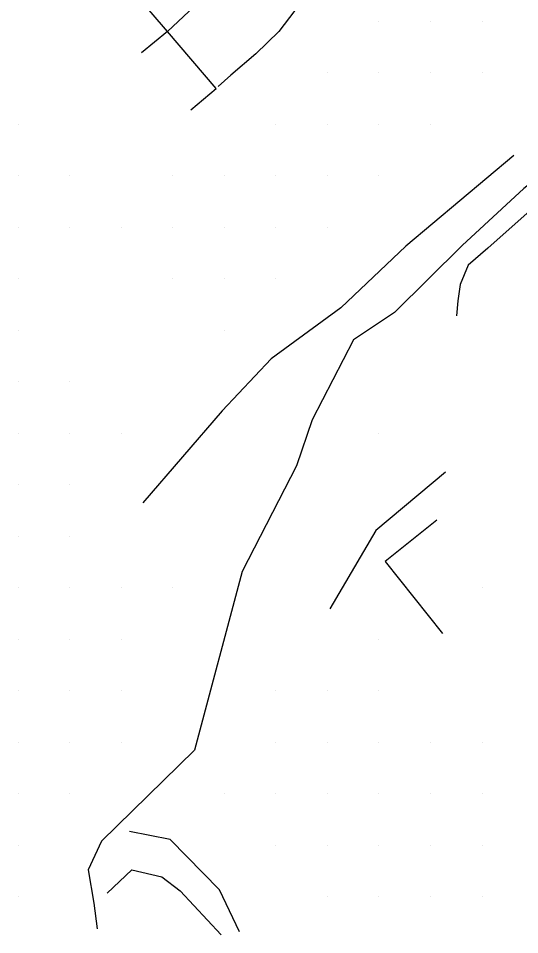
# Model space of a CAD drawing. Extents: x 1762120 to 1766775, y 709485 to 712965.
# Drawn here: x 1763239.9 to 1763337.2, y 712162.8 to 712340.7 of the extents above; entities that cross this region are included whole.
import ezdxf

# ---------------------------------------------------------------- set-up
doc = ezdxf.new("R2010")
doc.units = 0
doc.layers.add('Exist DTM QL2 LIDAR Elevation Point', color=7, linetype='Continuous')
doc.layers.add('PH Exist DTM Breakline', color=7, linetype='Continuous')

msp = doc.modelspace()

# ---------------------------------------------------------------- linework, layer by layer
at = {"layer": 'Exist DTM QL2 LIDAR Elevation Point'}
for p, q in [((1763309.89, 712340.14), (1763309.89, 712340.14)), ((1763319.9, 712340.14), (1763319.9, 712340.14)), ((1763329.9, 712340.14), (1763329.9, 712340.14)), ((1763299.89, 712330.13), (1763299.89, 712330.13)), ((1763309.89, 712330.13), (1763309.89, 712330.13)), ((1763319.9, 712330.13), (1763319.9, 712330.13)), ((1763329.9, 712330.13), (1763329.9, 712330.13)), ((1763239.88, 712320.13), (1763239.88, 712320.13)), ((1763289.89, 712320.13), (1763289.89, 712320.13)), ((1763299.89, 712320.13), (1763299.89, 712320.13)), ((1763309.89, 712320.13), (1763309.89, 712320.13)), ((1763319.9, 712320.13), (1763319.9, 712320.13)), ((1763239.88, 712310.13), (1763239.88, 712310.13)), ((1763249.89, 712310.13), (1763249.89, 712310.13)), ((1763269.89, 712310.13), (1763269.89, 712310.13)), ((1763279.89, 712310.13), (1763279.89, 712310.13)), ((1763289.89, 712310.13), (1763289.89, 712310.13)), ((1763299.89, 712310.13), (1763299.89, 712310.13)), ((1763309.89, 712310.13), (1763309.89, 712310.13)), ((1763239.88, 712300.13), (1763239.88, 712300.13)), ((1763249.89, 712300.13), (1763249.89, 712300.13)), ((1763259.89, 712300.13), (1763259.89, 712300.13)), ((1763269.89, 712300.13), (1763269.89, 712300.13)), ((1763279.89, 712300.13), (1763279.89, 712300.13)), ((1763289.89, 712300.13), (1763289.89, 712300.13)), ((1763299.89, 712300.13), (1763299.89, 712300.13)), ((1763239.88, 712290.13), (1763239.88, 712290.13)), ((1763269.89, 712290.13), (1763269.89, 712290.13)), ((1763279.89, 712290.13), (1763279.89, 712290.13)), ((1763289.89, 712290.13), (1763289.89, 712290.13)), ((1763239.88, 712280.13), (1763239.88, 712280.13)), ((1763279.89, 712280.13), (1763279.89, 712280.13)), ((1763239.88, 712270.13), (1763239.88, 712270.13)), ((1763249.89, 712270.13), (1763249.89, 712270.13)), ((1763239.88, 712260.12), (1763239.88, 712260.12)), ((1763249.89, 712260.12), (1763249.89, 712260.12)), ((1763259.89, 712260.12), (1763259.89, 712260.12)), ((1763309.89, 712260.12), (1763309.89, 712260.12)), ((1763239.88, 712250.12), (1763239.88, 712250.12)), ((1763249.89, 712250.12), (1763249.89, 712250.12)), ((1763239.88, 712240.12), (1763239.88, 712240.12)), ((1763249.89, 712240.12), (1763249.89, 712240.12)), ((1763239.88, 712230.12), (1763239.88, 712230.12)), ((1763249.89, 712230.12), (1763249.89, 712230.12)), ((1763259.89, 712230.12), (1763259.89, 712230.12)), ((1763269.89, 712230.12), (1763269.89, 712230.12)), ((1763329.9, 712230.12), (1763329.9, 712230.12)), ((1763239.88, 712220.12), (1763239.88, 712220.12)), ((1763249.89, 712220.12), (1763249.89, 712220.12)), ((1763259.89, 712220.12), (1763259.89, 712220.12)), ((1763309.89, 712220.12), (1763309.89, 712220.12)), ((1763239.88, 712210.12), (1763239.88, 712210.12)), ((1763249.89, 712210.12), (1763249.89, 712210.12)), ((1763259.89, 712210.12), (1763259.89, 712210.12)), ((1763289.89, 712210.12), (1763289.89, 712210.12)), ((1763299.89, 712210.12), (1763299.89, 712210.12)), ((1763309.89, 712210.12), (1763309.89, 712210.12)), ((1763239.88, 712200.12), (1763239.88, 712200.12)), ((1763249.89, 712200.12), (1763249.89, 712200.12)), ((1763259.89, 712200.12), (1763259.89, 712200.12)), ((1763289.89, 712200.12), (1763289.89, 712200.12)), ((1763299.89, 712200.12), (1763299.89, 712200.12)), ((1763309.89, 712200.12), (1763309.89, 712200.12)), ((1763319.9, 712200.12), (1763319.9, 712200.12)), ((1763329.9, 712200.12), (1763329.9, 712200.12)), ((1763239.88, 712190.12), (1763239.88, 712190.12)), ((1763249.89, 712190.12), (1763249.89, 712190.12)), ((1763279.89, 712190.12), (1763279.89, 712190.12)), ((1763289.89, 712190.12), (1763289.89, 712190.12)), ((1763299.89, 712190.12), (1763299.89, 712190.12)), ((1763309.89, 712190.12), (1763309.89, 712190.12)), ((1763319.9, 712190.12), (1763319.9, 712190.12)), ((1763329.9, 712190.12), (1763329.9, 712190.12)), ((1763239.88, 712180.11), (1763239.88, 712180.11)), ((1763289.89, 712180.11), (1763289.89, 712180.11)), ((1763299.89, 712180.11), (1763299.89, 712180.11)), ((1763309.89, 712180.11), (1763309.89, 712180.11)), ((1763319.9, 712180.11), (1763319.9, 712180.11)), ((1763329.9, 712180.11), (1763329.9, 712180.11)), ((1763239.88, 712170.11), (1763239.88, 712170.11)), ((1763299.89, 712170.11), (1763299.89, 712170.11)), ((1763309.89, 712170.11), (1763309.89, 712170.11)), ((1763319.9, 712170.11), (1763319.9, 712170.11)), ((1763329.9, 712170.11), (1763329.9, 712170.11))]:
    msp.add_line(p, q, dxfattribs=at)
at = {"layer": 'PH Exist DTM Breakline'}
for p, q in [((1763268.83, 712338.17), (1763263.8, 712334.04)), ((1763278.3, 712327.1), (1763268.83, 712338.17)), ((1763273.4, 712322.92), (1763278.3, 712327.1))]:
    msp.add_line(p, q, dxfattribs=at)
for points in [[(1763334.09, 712387.41), (1763332.04, 712386.24), (1763328.12, 712383.46), (1763323.94, 712380.28), (1763318.78, 712375.92), (1763310.75, 712368.28), (1763304.6, 712361.2), (1763301.79, 712358.18), (1763298.86, 712354.19), (1763296.75, 712349.15), (1763293.53, 712342.21), (1763290.47, 712338.17), (1763285.97, 712333.85), (1763281.17, 712329.69), (1763278.66, 712327.47)], [(1763268.83, 712338.17), (1763276.11, 712345.02), (1763280.3, 712349.99), (1763283.25, 712355.18), (1763286.67, 712361.31), (1763290.41, 712366.42), (1763291.45, 712369.38), (1763290.86, 712371.75), (1763289.48, 712375.15), (1763287.16, 712378.47), (1763284.48, 712380.49)], [(1763268.83, 712338.17), (1763258.95, 712349.73)], [(1763369.02, 712340.19), (1763364.78, 712332.99), (1763360.44, 712327.12), (1763353.38, 712319.88), (1763338.05, 712307.65), (1763326.04, 712296.62), (1763312.94, 712283.6), (1763304.92, 712278.3), (1763296.91, 712262.74), (1763293.87, 712253.82), (1763283.33, 712233.32), (1763274.1, 712198.61), (1763256.05, 712180.97), (1763253.44, 712175.35), (1763254.54, 712168.94), (1763255.17, 712163.91)], [(1763359.63, 712321.59), (1763351.5, 712314.28), (1763331.04, 712296.12), (1763327.22, 712292.81), (1763325.63, 712289.05), (1763325.19, 712285.85), (1763324.92, 712282.94)], [(1763336.09, 712314.1), (1763315.14, 712296.47), (1763302.48, 712284.5), (1763288.94, 712274.6), (1763279.46, 712264.49), (1763264.06, 712246.62)], [(1763322.81, 712252.57), (1763309.31, 712241.28), (1763300.36, 712226.09)], [(1763321.13, 712243.25), (1763311.1, 712235.26), (1763322.22, 712221.28)], [(1763282.8, 712163.36), (1763278.94, 712171.49), (1763269.34, 712181.24), (1763261.48, 712182.83)], [(1763257.15, 712170.86), (1763261.95, 712175.41), (1763267.76, 712174), (1763271.3, 712171.28), (1763279.24, 712162.79)]]:
    msp.add_lwpolyline(points, dxfattribs=at)

doc.saveas('drawing.dxf')
